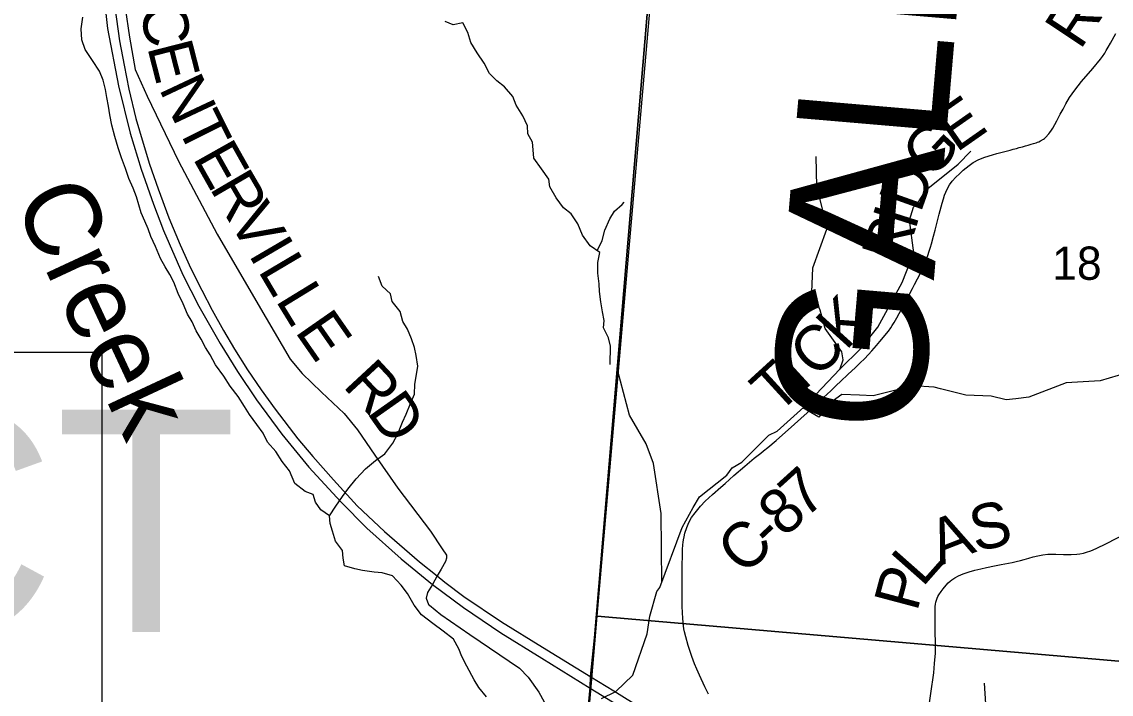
# Model space of a CAD drawing. Extents: x 0 to 42, y 0 to 22.
# Drawn here: x 7.812 to 8.497, y 15.455 to 15.878 of the extents above; entities that cross this region are included whole.
import ezdxf

# ---------------------------------------------------------------- set-up
doc = ezdxf.new("R2010")
doc.units = 0
for name, color, linetype in [('GM_X_County_Road', 7, 'Continuous'), ('GM_X_County_Road_Text', 7, 'Continuous'), ('GM_X_County_Text', 7, 'Continuous'), ('GM_X_Minor_River', 7, 'Continuous'), ('GM_X_Minor_River_Text', 7, 'Continuous'), ('GM_X_Section', 7, 'Continuous'), ('GM_X_Section_Text', 7, 'Continuous'), ('GM_X_Township_Road', 7, 'Continuous'), ('GM_X_Township_Road_Text', 7, 'Continuous'), ('GM_X_US_Route', 7, 'Continuous'), ('SH_Cut_Line', 7, 'Continuous'), ('SH_Data', 7, 'Continuous')]:
    doc.layers.add(name, color=color, linetype=linetype)

msp = doc.modelspace()

# ---------------------------------------------------------------- linework, layer by layer
at = {"layer": 'GM_X_County_Road'}
for points in [[(7.87706, 15.8871), (7.87974, 15.86882), (7.88342, 15.84835), (7.89087, 15.83166), (7.91065, 15.79062), (7.93495, 15.74473), (7.96082, 15.7005), (7.9809, 15.66606), (7.98842, 15.65697), (8.00062, 15.64529), (8.0149, 15.63179), (8.0232, 15.62166), (8.03411, 15.60556), (8.04852, 15.58494), (8.06907, 15.55774), (8.07636, 15.54673), (8.07927, 15.54268), (8.07927, 15.54074), (8.07846, 15.5388), (8.07577, 15.53399)], [(8.24395, 15.45517), (8.24285, 15.4574), (8.24168, 15.45993), (8.24059, 15.46217), (8.23932, 15.46499), (8.23826, 15.46724), (8.23665, 15.47094), (8.23522, 15.47438), (8.23346, 15.47904), (8.23225, 15.48268), (8.2312, 15.48583), (8.22967, 15.49123), (8.22888, 15.49456), (8.22848, 15.49639), (8.22819, 15.49825), (8.22776, 15.50291), (8.22743, 15.51038), (8.22736, 15.51443), (8.22746, 15.5194), (8.22734, 15.53244), (8.22765, 15.54636), (8.22775, 15.54918), (8.22796, 15.55081), (8.22816, 15.55231), (8.2286, 15.55425), (8.22912, 15.55659), (8.23027, 15.56018), (8.23164, 15.56337), (8.23334, 15.56639), (8.23552, 15.56946), (8.23893, 15.57353), (8.24194, 15.57671), (8.24411, 15.57873), (8.24649, 15.58096), (8.25167, 15.58549), (8.25444, 15.58792), (8.26, 15.59288), (8.26684, 15.59875), (8.27281, 15.60374), (8.27697, 15.60697), (8.27865, 15.60834), (8.28123, 15.61055), (8.28651, 15.61484), (8.29808, 15.62518), (8.30597, 15.6322), (8.31167, 15.63746), (8.31639, 15.64195), (8.32089, 15.64624), (8.32428, 15.64945), (8.32721, 15.65222), (8.33172, 15.65649), (8.33652, 15.66088), (8.33915, 15.6635), (8.34223, 15.66655), (8.34665, 15.67131), (8.34961, 15.67473), (8.35173, 15.67717), (8.35724, 15.68378), (8.35866, 15.68582), (8.35957, 15.68734), (8.36071, 15.68915), (8.36236, 15.69201), (8.36382, 15.69481), (8.36636, 15.69943), (8.36857, 15.70351), (8.37237, 15.71056), (8.37365, 15.71303), (8.37545, 15.71662), (8.37682, 15.7194), (8.37971, 15.72587), (8.38097, 15.72868), (8.382, 15.73135), (8.38288, 15.73413), (8.38365, 15.73656), (8.38431, 15.73863), (8.38553, 15.74347), (8.38651, 15.74733), (8.38916, 15.75736), (8.39103, 15.76433), (8.39182, 15.76708), (8.39244, 15.76925), (8.39402, 15.77301), (8.39551, 15.77579), (8.39716, 15.77811), (8.3995, 15.78067), (8.40177, 15.78279), (8.40244, 15.78337), (8.40428, 15.78502), (8.40789, 15.78802), (8.41052, 15.78975), (8.41413, 15.79166), (8.41789, 15.79322), (8.42266, 15.79474), (8.42535, 15.7955), (8.43377, 15.7977), (8.43558, 15.79816), (8.43767, 15.79871), (8.43946, 15.79921), (8.44155, 15.79978), (8.44334, 15.80026), (8.44511, 15.80076), (8.44689, 15.8013), (8.44835, 15.80175), (8.45009, 15.80232), (8.45093, 15.80262), (8.45176, 15.80294), (8.45283, 15.80344), (8.45462, 15.80448), (8.45532, 15.80501), (8.45598, 15.80556), (8.45801, 15.8078), (8.45877, 15.80876), (8.45979, 15.81027), (8.46064, 15.81153), (8.46185, 15.81383), (8.46308, 15.81617), (8.46528, 15.82021), (8.46699, 15.82345), (8.46875, 15.82679), (8.47116, 15.83079), (8.47436, 15.8354), (8.47862, 15.84074), (8.48567, 15.84899), (8.49055, 15.85497), (8.49175, 15.85665), (8.49324, 15.85871), (8.4942, 15.86031), (8.49546, 15.86241), (8.49687, 15.86501), (8.50019, 15.87111)], [(8.07577, 15.53399), (8.07332, 15.52962), (8.07032, 15.52427), (8.06729, 15.51921), (8.06649, 15.51565), (8.06778, 15.51176), (8.06852, 15.51115)], [(8.06852, 15.51115), (8.07555, 15.50529), (8.0939, 15.49282), (8.1251, 15.47168), (8.13064, 15.46593), (8.13721, 15.45648), (8.14295, 15.44622), (8.14747, 15.43307), (8.15199, 15.41644), (8.1572, 15.39869), (8.1629, 15.37879)]]:
    msp.add_lwpolyline(points, dxfattribs=at)
at = {"layer": 'GM_X_Minor_River'}
for points in [[(8.10444, 15.45359), (8.09951, 15.45946), (8.09648, 15.46419), (8.09192, 15.47291), (8.08889, 15.47897), (8.08699, 15.48371), (8.08357, 15.48977), (8.07713, 15.49488), (8.07069, 15.49961), (8.0635, 15.5051), (8.05875, 15.51135), (8.05458, 15.51855), (8.0506, 15.52385), (8.04529, 15.52972), (8.03867, 15.5316), (8.03375, 15.53197), (8.02637, 15.53309), (8.02145, 15.53422), (8.01502, 15.5361), (8.01425, 15.54084), (8.01368, 15.54558), (8.00932, 15.55146), (8.00741, 15.5579), (8.00608, 15.56264), (8.0055, 15.56738), (8.0002, 15.57116), (7.99679, 15.57609), (7.99527, 15.58083), (7.99035, 15.58271), (7.98372, 15.58782), (7.98049, 15.59578), (7.97575, 15.60165), (7.97176, 15.6079), (7.96665, 15.61377), (7.9638, 15.61946), (7.95982, 15.62495), (7.95527, 15.6312), (7.95204, 15.63631), (7.94806, 15.64256), (7.94313, 15.649), (7.93914, 15.65544), (7.93384, 15.66245), (7.93042, 15.6687), (7.92757, 15.67344), (7.92492, 15.67874), (7.92169, 15.68386), (7.91922, 15.68954), (7.91619, 15.69447), (7.91353, 15.70091), (7.91049, 15.70735), (7.90764, 15.71455), (7.90517, 15.71929), (7.90232, 15.72422), (7.89929, 15.72952), (7.89606, 15.73691), (7.89321, 15.74336), (7.8915, 15.74809), (7.88941, 15.75283), (7.88713, 15.75814), (7.88561, 15.76325), (7.88408, 15.76818), (7.88218, 15.77368), (7.87933, 15.77974), (7.87724, 15.786), (7.87477, 15.79282), (7.87268, 15.79908), (7.87059, 15.80628), (7.86868, 15.81329), (7.86734, 15.81993), (7.86658, 15.82524), (7.86543, 15.83073), (7.86467, 15.83585), (7.86314, 15.84173), (7.86086, 15.84723), (7.8565, 15.85405), (7.85195, 15.86086), (7.84985, 15.86712), (7.84928, 15.87395), (7.8504, 15.88135)], [(8.18222, 15.66264), (8.18232, 15.67415), (8.18099, 15.67945), (8.17795, 15.68571), (8.17832, 15.69045), (8.17737, 15.69576), (8.17622, 15.70221), (8.17545, 15.70865), (8.17525, 15.71358), (8.17429, 15.72022), (8.17428, 15.72686), (8.17559, 15.73312), (8.16953, 15.73747), (8.16479, 15.7441), (8.16175, 15.7513), (8.15758, 15.75755), (8.15285, 15.76133), (8.14811, 15.76758), (8.14412, 15.77459), (8.14355, 15.77933), (8.13899, 15.78596), (8.13406, 15.79259), (8.13368, 15.7979), (8.13329, 15.80264), (8.13044, 15.80794), (8.13005, 15.81287), (8.12721, 15.81932), (8.12303, 15.82595), (8.12094, 15.83144), (8.11564, 15.8375), (8.1109, 15.84128), (8.10616, 15.84583), (8.10294, 15.85246), (8.09838, 15.8589), (8.09459, 15.86534), (8.09269, 15.87159), (8.08946, 15.87785), (8.08341, 15.87651), (8.0783, 15.87858)], [(8.17663, 15.45241), (8.1857, 15.45698), (8.19629, 15.46724), (8.20534, 15.49324), (8.20703, 15.50424), (8.21155, 15.51981), (8.21344, 15.52227), (8.2274, 15.56023), (8.23438, 15.57276), (8.23835, 15.57941), (8.25555, 15.59309), (8.25895, 15.59765), (8.265, 15.60126), (8.28201, 15.61818), (8.28711, 15.62084), (8.28938, 15.62274), (8.30393, 15.63585), (8.32665, 15.65973), (8.33984, 15.67271), (8.3506, 15.6862), (8.3659, 15.7143), (8.37325, 15.73308), (8.37039, 15.75356), (8.37303, 15.76172), (8.37643, 15.76571), (8.38096, 15.77273), (8.401, 15.78889), (8.40894, 15.79706)], [(8.32661, 15.6596), (8.32868, 15.66568), (8.32792, 15.67061), (8.31731, 15.68538), (8.31427, 15.69694), (8.30896, 15.70831), (8.3097, 15.72348), (8.31837, 15.74796), (8.31552, 15.76142), (8.3121, 15.77469), (8.3117, 15.79365)], [(8.17399, 15.73427), (8.17709, 15.74071), (8.17878, 15.74716), (8.18198, 15.75437), (8.18481, 15.75912), (8.18972, 15.76349), (8.19098, 15.76492)], [(8.0055, 15.56738), (8.00947, 15.57346), (8.0138, 15.57954), (8.0172, 15.58428), (8.02229, 15.59074), (8.02833, 15.59702), (8.03456, 15.60234), (8.04042, 15.60652), (8.04551, 15.61317), (8.04853, 15.61906), (8.05154, 15.62646), (8.0538, 15.6314), (8.05662, 15.63823), (8.05907, 15.64412), (8.05925, 15.65038), (8.06019, 15.65512), (8.06112, 15.66176), (8.06016, 15.6684), (8.05902, 15.67332), (8.05711, 15.67882), (8.05464, 15.68489), (8.0518, 15.68981), (8.05009, 15.69607), (8.04497, 15.70232), (8.04401, 15.70724), (8.03871, 15.71198), (8.03643, 15.71804)], [(8.58653, 15.67698), (8.57064, 15.67259), (8.55571, 15.66441), (8.54928, 15.6625), (8.5436, 15.66381), (8.53773, 15.66399), (8.52015, 15.65637), (8.50161, 15.65577), (8.49045, 15.65252), (8.46907, 15.65115), (8.44544, 15.64219), (8.4373, 15.64104), (8.43125, 15.64046), (8.42179, 15.64272), (8.40589, 15.64344), (8.39, 15.6474), (8.38602, 15.64853), (8.37278, 15.64926), (8.34763, 15.64295), (8.33892, 15.64351), (8.32776, 15.64387), (8.32039, 15.63835), (8.3134, 15.62961), (8.30337, 15.63535)], [(8.21456, 15.52532), (8.21412, 15.56888), (8.20948, 15.60045), (8.20486, 15.61283), (8.19421, 15.63077), (8.1867, 15.65933)], [(8.33767, 15.16735), (8.34229, 15.17603), (8.33661, 15.1855), (8.3188, 15.20689), (8.3169, 15.21277), (8.31651, 15.22111), (8.32539, 15.22872), (8.32918, 15.23005), (8.33371, 15.23859), (8.33747, 15.25529), (8.33651, 15.26932), (8.32835, 15.2932), (8.33004, 15.30269), (8.3582, 15.33119), (8.37106, 15.33311), (8.38315, 15.3449), (8.38542, 15.34736), (8.39014, 15.35344), (8.39353, 15.36976), (8.40353, 15.39728), (8.40881, 15.40886), (8.41144, 15.4265), (8.41841, 15.44908), (8.41764, 15.46217)]]:
    msp.add_lwpolyline(points, dxfattribs=at)
at = {"layer": 'GM_X_Section'}
for points in [[(8.21749, 16.00402), (8.77896, 15.9662), (8.73537, 15.45585), (8.17393, 15.50423), (8.21703, 15.99853)], [(8.17393, 15.50423), (8.73537, 15.45585), (8.69178, 14.94189), (8.13021, 14.99178), (8.17303, 15.49418)]]:
    msp.add_lwpolyline(points, close=True, dxfattribs=at)
at = {"layer": 'GM_X_Township_Road'}
msp.add_lwpolyline([(8.05023, 14.1), (8.9, 14.1), (8.9, 16.95771), (8.669, 16.9761), (8.30518, 17.00518), (8.2967, 17.00562), (8.26133, 16.54947), (8.24231, 16.32059), (8.17227, 15.49063), (8.16983, 15.46634), (8.16945, 15.45935), (8.16837, 15.44612), (8.1628, 15.37905), (8.15761, 15.31908), (8.1512, 15.24132), (8.08338, 14.51358), (8.06868, 14.30702)], close=True, dxfattribs=at)
for points in [[(4.80642, 14.1), (8.05023, 14.1), (8.06868, 14.30702), (8.08338, 14.51358), (8.1512, 15.24132), (8.15761, 15.31908), (8.1628, 15.37905), (8.16837, 15.44612), (8.16945, 15.45935), (8.16983, 15.46634), (8.17227, 15.49063), (8.24231, 16.32059)], [(8.38294, 15.44973), (8.38394, 15.45571), (8.38563, 15.46875), (8.3862, 15.47449), (8.38667, 15.48108), (8.3868, 15.48632), (8.38666, 15.49571), (8.38659, 15.50034), (8.38647, 15.50683), (8.38657, 15.51037), (8.3867, 15.51179), (8.38697, 15.5132), (8.38733, 15.51444), (8.38781, 15.51563), (8.38829, 15.51672), (8.38882, 15.5177), (8.39029, 15.51994), (8.39155, 15.52162), (8.39339, 15.52377), (8.39468, 15.52521), (8.396, 15.5263), (8.39713, 15.52716), (8.39885, 15.52837), (8.4013, 15.52978), (8.40408, 15.53105), (8.40598, 15.53168), (8.40805, 15.53233), (8.41161, 15.53329), (8.41534, 15.53412), (8.41885, 15.53489), (8.42382, 15.5359), (8.42801, 15.53674), (8.43509, 15.53817), (8.43759, 15.5387), (8.44022, 15.53938), (8.44257, 15.54006), (8.44548, 15.5409), (8.4482, 15.54166), (8.45104, 15.54237), (8.4543, 15.54293), (8.45739, 15.54331), (8.45955, 15.5434), (8.46249, 15.54335), (8.46721, 15.54317), (8.47206, 15.54312), (8.47578, 15.54328), (8.47762, 15.54348), (8.47992, 15.54398), (8.48179, 15.54455), (8.48443, 15.54548), (8.48782, 15.54701), (8.49428, 15.55015), (8.50694, 15.55657)]]:
    msp.add_lwpolyline(points, dxfattribs=at)
at = {"layer": 'GM_X_US_Route'}
for points in [[(7.86126, 15.91552), (7.86597, 15.87416), (7.87279, 15.83802), (7.88023, 15.80841), (7.8872, 15.78565), (7.89495, 15.76369), (7.90111, 15.74698), (7.91343, 15.71908), (7.92346, 15.6994), (7.93678, 15.67596), (7.94771, 15.65827), (7.95973, 15.64058), (7.97553, 15.61892), (7.99262, 15.59815), (8.01269, 15.57619), (8.02909, 15.5598), (8.05075, 15.54032), (8.07032, 15.52427), (8.08978, 15.50977), (8.11339, 15.49381), (8.13921, 15.47786), (8.16956, 15.45909)], [(7.87051, 15.8877), (7.87355, 15.86648), (7.87635, 15.85102), (7.87939, 15.83596), (7.88383, 15.81762), (7.88835, 15.802), (7.8923, 15.78875), (7.89773, 15.77321), (7.90447, 15.75503), (7.91171, 15.73801), (7.91837, 15.7232), (7.9252, 15.70947), (7.9317, 15.69688), (7.93885, 15.68413), (7.94576, 15.67237), (7.95399, 15.65946), (7.96262, 15.64671), (7.97142, 15.63462), (7.98565, 15.61603), (7.99503, 15.60477), (8.00819, 15.59004), (8.02297, 15.5738), (8.0401, 15.55758), (8.06225, 15.53844), (8.07332, 15.52962), (8.0781, 15.52581), (8.09016, 15.51675), (8.11376, 15.50079), (8.13959, 15.48484), (8.16993, 15.46607)], [(8.16993, 15.46607), (8.18442, 15.4573), (8.20223, 15.44631)], [(8.16956, 15.45909), (8.20143, 15.43941), (8.22244, 15.42648), (8.24174, 15.41461), (8.26106, 15.40273), (8.28118, 15.39037), (8.30327, 15.37667)]]:
    msp.add_lwpolyline(points, dxfattribs=at)
at = {"layer": 'SH_Cut_Line'}
for points in [[(2.1, 20.9), (2.1, 14.1), (8.05023, 14.1), (8.06868, 14.30702), (8.08338, 14.51358), (8.1512, 15.24132), (8.15761, 15.31908), (8.1628, 15.37905), (8.16837, 15.44612), (8.16945, 15.45935), (8.16983, 15.46634), (8.17227, 15.49063), (8.24231, 16.32059)], [(8.24231, 16.32059), (8.17227, 15.49063), (8.16983, 15.46634), (8.16945, 15.45935), (8.16837, 15.44612), (8.1628, 15.37905), (8.15761, 15.31908), (8.1512, 15.24132), (8.08338, 14.51358), (8.06868, 14.30702), (8.05023, 14.1), (8.9, 14.1), (8.9, 20.00639)]]:
    msp.add_lwpolyline(points, dxfattribs=at)
at = {"layer": 'SH_Data'}
msp.add_lwpolyline([(6.40426, 15.67051), (7.86242, 15.67051), (7.86242, 15.04008), (6.40426, 15.04008)], close=True, dxfattribs=at)

# ---------------------------------------------------------------- texts
at = {"layer": 'GM_X_County_Road_Text'}
for s, rotation, p in [('R', 56.43062, (8.47774, 15.86011)), ('C', 280.00324, (7.88623, 15.88788)), ('E', 284.34484, (7.89078, 15.86261)), ('N', 295.17062, (7.89802, 15.83651)), ('E', 35.02976, (8.39989, 15.79574)), ('T', 296.41311, (7.90895, 15.81328)), ('G', 47.33693, (8.38416, 15.77841)), ('E', 299.36396, (7.91915, 15.79283)), ('D', 70.33122, (8.37729, 15.75743)), ('R', 300.29496, (7.92982, 15.77388)), ('V', 300.32186, (7.9416, 15.75372)), ('I', 72.35122, (8.37384, 15.74657)), ('R', 72.37844, (8.36678, 15.72433)), ('I', 300.34694, (7.95423, 15.73212)), ('L', 300.63524, (7.9602, 15.72192)), ('L', 301.49972, (7.97127, 15.70324)), ('K', 47.84255, (8.33043, 15.6709)), ('E', 304.85741, (7.98337, 15.6836)), ('C', 43.39144, (8.31178, 15.65315)), ('R', 312.87441, (8.01334, 15.64908)), ('T', 42.39447, (8.28709, 15.63058)), ('I', 42.45484, (8.30281, 15.64493)), ('D', 305.15825, (8.02858, 15.63277)), ('7', 42.13961, (8.3045, 15.56503)), ('8', 42.86705, (8.29175, 15.55319)), ('C', 43.30107, (8.2663, 15.52924)), ('-', 43.20578, (8.28328, 15.54523))]:
    msp.add_text(s, height=0.02841, rotation=rotation, dxfattribs=at).set_placement(p)
at = {"layer": 'GM_X_County_Text'}
msp.add_text('GALLIA COUNTY', height=0.094697, rotation=85.10167, dxfattribs=at).set_placement((8.3773, 15.61717))
at = {"layer": 'GM_X_Minor_River_Text'}
msp.add_text('Creek', height=0.047352, rotation=294.99839, dxfattribs=at).set_placement((7.80646, 15.76587))
at = {"layer": 'GM_X_Section_Text'}
msp.add_text('18', height=0.020928, rotation=0.00001, dxfattribs=at).set_placement((8.46015, 15.71601))
at = {"layer": 'GM_X_Township_Road_Text'}
for s, rotation, p in [('S', 12.94316, (8.41192, 15.54464)), ('A', 21.17704, (8.38964, 15.53593)), ('L', 48.53711, (8.37848, 15.52203)), ('P', 75.08556, (8.37518, 15.50655))]:
    msp.add_text(s, height=0.02841, rotation=rotation, dxfattribs=at).set_placement(p)
at = {"layer": 'SH_Data'}
msp.add_text('BEGIN PROJECT', height=0.1399997, dxfattribs=at).set_placement((6.43921, 15.49428))

doc.saveas('drawing.dxf')
